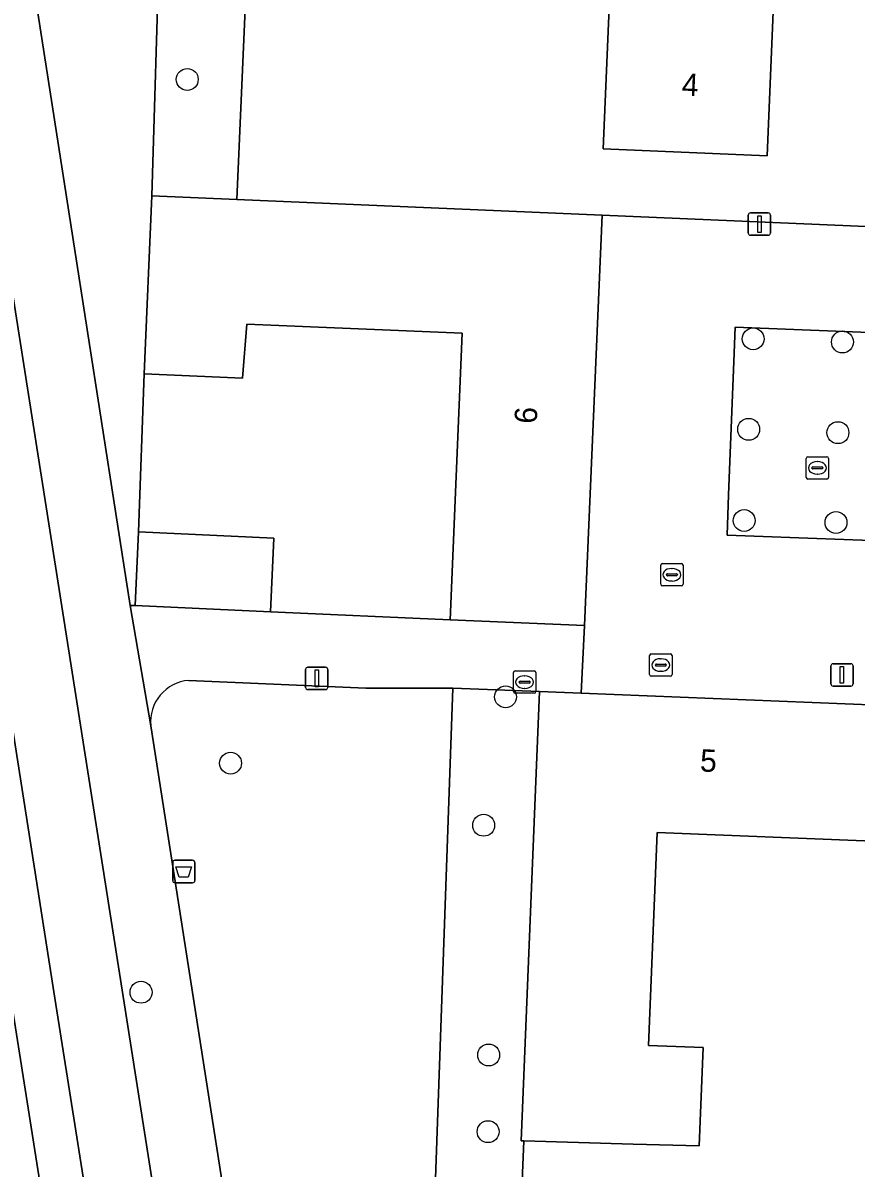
# Model space of a CAD drawing. Extents: x 160786 to 161429, y 386828 to 387485.
# Drawn here: x 160860.5 to 160897.7, y 387046.4 to 387097.5 of the extents above; entities that cross this region are included whole.
import ezdxf

# ---------------------------------------------------------------- set-up
doc = ezdxf.new("R2010")
doc.units = 0
for name, color, linetype in [('IMGEO_Afvalbak', 7, 'Continuous'), ('IMGEO_Berm_groen', 7, 'Continuous'), ('IMGEO_Boom', 7, 'Continuous'), ('IMGEO_Brandkraan', 7, 'Continuous'), ('IMGEO_Erf', 7, 'Continuous'), ('IMGEO_Fietspad_gesloten', 7, 'Continuous'), ('IMGEO_Groenvoorziening', 7, 'Continuous'), ('IMGEO_Kolk', 7, 'Continuous'), ('IMGEO_Lichtmast', 7, 'Continuous'), ('IMGEO_Muur', 7, 'Continuous'), ('IMGEO_Pand', 7, 'Continuous'), ('IMGEO_Pand_nummerreeks', 7, 'Continuous'), ('IMGEO_Parkeervlak_open', 7, 'Continuous'), ('IMGEO_Rijbaan_lokaal_gesloten', 7, 'Continuous'), ('IMGEO_Rijbaan_lokaal_open', 7, 'Continuous'), ('IMGEO_Rioolput', 7, 'Continuous'), ('IMGEO_Voetpad_open', 7, 'Continuous')]:
    doc.layers.add(name, color=color, linetype=linetype)

msp = doc.modelspace()

# ---------------------------------------------------------------- linework, layer by layer
at = {"layer": 'IMGEO_Afvalbak'}
for p, q in [((160867.172, 387059.23), (160867.172, 387060.03)), ((160867.172, 387060.03), (160867.172, 387059.23)), ((160867.272, 387060.13), (160868.062, 387060.13)), ((160868.062, 387060.13), (160867.272, 387060.13)), ((160868.162, 387060.03), (160868.162, 387059.23)), ((160868.162, 387059.23), (160868.162, 387060.03)), ((160868.062, 387059.13), (160867.272, 387059.13)), ((160867.272, 387059.13), (160868.062, 387059.13))]:
    msp.add_line(p, q, dxfattribs=at)
msp.add_lwpolyline([(160867.315, 387059.844), (160868.019, 387059.844), (160867.87, 387059.374), (160867.464, 387059.374), (160867.315, 387059.844)], dxfattribs=at)
for centre, start, end in [((160867.272, 387060.03), 90, 180), ((160867.272, 387060.03), 90, 180), ((160868.062, 387060.03), 0, 90), ((160868.062, 387060.03), 360, 90), ((160867.272, 387059.23), 180, 270), ((160867.272, 387059.23), 180, 270), ((160868.062, 387059.23), 270, 0), ((160868.062, 387059.23), 270, 0)]:
    msp.add_arc(centre, 0.1, start, end, dxfattribs=at)
at = {"layer": 'IMGEO_Berm_groen'}
for points in [[(160853.062, 387110.484), (160851.138, 387110.182), (160853.309, 387096.223), (160856.379, 387076.926), (160859.546, 387056.691), (160859.681, 387055.675), (160862.708, 387036.399), (160865.895, 387016.125), (160868.779, 386997.867), (160871.804, 386978.576), (160875.005, 386958.317), (160877.871, 386940.035), (160879.571, 386929.147)], [(160866.488, 387024.997), (160861.916, 387053.966), (160853.062, 387110.484)]]:
    msp.add_lwpolyline(points, dxfattribs=at)
at = {"layer": 'IMGEO_Boom'}
for centre in [(160867.823, 387095.012), (160893.083, 387083.423), (160897.069, 387083.286), (160892.882, 387079.384), (160896.868, 387079.235), (160892.681, 387075.307), (160896.781, 387075.221), (160882.032, 387067.431), (160869.757, 387064.469), (160881.056, 387061.696), (160865.761, 387054.236), (160881.277, 387051.435), (160881.252, 387048.007)]:
    msp.add_circle(centre, 0.489, dxfattribs=at)
at = {"layer": 'IMGEO_Brandkraan'}
for p, q in [((160888.461, 387068.427), (160888.461, 387069.279)), ((160888.536, 387069.353), (160889.388, 387069.353)), ((160889.462, 387069.279), (160889.462, 387068.427)), ((160888.72, 387068.847), (160888.72, 387068.859)), ((160889.158, 387068.81), (160888.76, 387068.81)), ((160888.763, 387068.896), (160889.161, 387068.896)), ((160888.949, 387069.133), (160888.974, 387069.133)), ((160889.204, 387068.859), (160889.204, 387068.847)), ((160889.388, 387068.353), (160888.536, 387068.353)), ((160888.972, 387068.573), (160888.947, 387068.573))]:
    msp.add_line(p, q, dxfattribs=at)
for points in [[(160888.461, 387068.427), (160888.461, 387069.279)], [(160888.536, 387069.353), (160889.388, 387069.353)], [(160889.462, 387069.279), (160889.462, 387068.427)], [(160889.388, 387068.353), (160888.536, 387068.353)]]:
    msp.add_lwpolyline(points, dxfattribs=at)
for centre, radius, start, end in [((160888.538, 387069.277), 0.0765, 91.552, 178.448), ((160888.538, 387069.277), 0.0765, 91.552, 178.448), ((160889.386, 387069.277), 0.0765, 1.552, 88.448), ((160889.386, 387069.277), 0.0765, 1.552, 88.448), ((160888.76, 387068.856), 0.0403, 85.8775, 175.7526), ((160888.757, 387068.846), 0.0366, 178.938, 274.7102), ((160889.161, 387068.853), 0.043, 264.8664, 352.4533), ((160889.165, 387068.858), 0.0386, 1.7309, 96.639), ((160888.538, 387068.429), 0.0765, 181.552, 268.448), ((160888.538, 387068.429), 0.0765, 181.552, 268.448), ((160889.386, 387068.429), 0.0765, 271.552, 358.448), ((160889.386, 387068.429), 0.0765, 271.552, 358.448)]:
    msp.add_arc(centre, radius, start, end, dxfattribs=at)
for centre, major_axis, ratio, start_param, end_param in [((160888.948, 387068.853), (-0.387, 0.002), 0.722429, 4.712389, 7.853982), ((160888.973, 387068.853), (-0.39, 0.002), 0.717154, 1.570796, 4.712389)]:
    msp.add_ellipse(centre, major_axis=major_axis, ratio=ratio, start_param=start_param, end_param=end_param, dxfattribs=at)
at = {"layer": 'IMGEO_Erf'}
for points in [[(160871.373, 387120.32), (160870.03, 387089.654), (160886.35, 387088.949), (160924.453, 387087.312), (160924.652, 387094.655), (160924.719, 387097.113), (160924.824, 387099.594)], [(160898.425, 387060.982), (160888.793, 387061.371), (160888.41, 387051.865), (160890.858, 387051.766), (160890.681, 387047.369), (160887.731, 387047.457), (160882.852, 387047.603), (160881.588, 387016.976), (160897.603, 387016.304), (160935.762, 387014.709)]]:
    msp.add_lwpolyline(points, dxfattribs=at)
for points in [[(160896.964, 387098.271), (160893.996, 387098.397), (160893.709, 387091.605), (160886.394, 387091.914), (160886.929, 387104.53), (160894.041, 387104.229), (160894.166, 387107.174), (160897.335, 387107.04)], [(160865.651, 387074.806), (160871.687, 387074.523), (160871.533, 387071.226), (160879.559, 387070.879), (160880.092, 387083.68), (160870.481, 387084.08), (160870.296, 387081.673), (160865.9, 387081.863)]]:
    msp.add_lwpolyline(points, close=True, dxfattribs=at)
at = {"layer": 'IMGEO_Fietspad_gesloten'}
for points in [[(160831.123, 387260.671), (160832.003, 387255.207), (160832.253, 387251.354), (160832.411, 387248.937), (160833.16, 387237.408), (160836.374, 387216.975), (160842.596, 387177.288), (160852.187, 387116.071), (160852.723, 387112.646), (160853.062, 387110.484), (160861.916, 387053.966), (160866.488, 387024.997)], [(160895.192, 386882.357), (160892.332, 386890.984), (160890.69, 386896.733), (160890.27, 386898.714), (160890.17, 386899.184), (160874.389, 386993.578), (160868.406, 387032.171), (160836.614, 387234.349), (160835.892, 387241.342), (160835.079, 387254.335)]]:
    msp.add_lwpolyline(points, dxfattribs=at)
at = {"layer": 'IMGEO_Groenvoorziening'}
for points in [[(160866.586, 387101.209), (160866.244, 387089.817), (160870.03, 387089.654), (160871.373, 387120.32), (160872.202, 387140.397), (160868.486, 387140.358)], [(160865.276, 387071.519), (160865.497, 387071.509), (160865.651, 387074.806), (160865.9, 387081.863), (160866.244, 387089.817), (160866.586, 387101.209), (160860.793, 387100.291)], [(160881.588, 387016.976), (160882.852, 387047.603), (160882.733, 387047.607), (160883.543, 387067.671), (160879.684, 387067.825), (160878.343, 387029.905), (160877.622, 387017.143)]]:
    msp.add_lwpolyline(points, close=True, dxfattribs=at)
msp.add_lwpolyline([(160866.195, 387066.141), (160872.018, 387028.888), (160878.343, 387029.905), (160879.684, 387067.825), (160875.793, 387067.825), (160867.891, 387068.164)], dxfattribs=at)
msp.add_arc((160868.034, 387066.322), 1.848, 94.4344, 185.6155, dxfattribs=at)
at = {"layer": 'IMGEO_Kolk'}
for p, q in [((160895.45, 387077.233), (160895.45, 387078.085)), ((160895.525, 387078.159), (160896.377, 387078.159)), ((160895.938, 387077.939), (160895.963, 387077.939)), ((160896.451, 387078.085), (160896.451, 387077.233)), ((160895.709, 387077.653), (160895.709, 387077.665)), ((160896.147, 387077.616), (160895.749, 387077.616)), ((160895.752, 387077.702), (160896.15, 387077.702)), ((160895.961, 387077.379), (160895.936, 387077.379)), ((160896.193, 387077.665), (160896.193, 387077.653)), ((160896.377, 387077.159), (160895.525, 387077.159))]:
    msp.add_line(p, q, dxfattribs=at)
for points in [[(160895.45, 387077.233), (160895.45, 387078.085)], [(160895.525, 387078.159), (160896.377, 387078.159)], [(160896.451, 387078.085), (160896.451, 387077.233)], [(160896.377, 387077.159), (160895.525, 387077.159)]]:
    msp.add_lwpolyline(points, dxfattribs=at)
for centre, radius, start, end in [((160895.527, 387078.083), 0.0765, 91.552, 178.448), ((160895.527, 387078.083), 0.0765, 91.552, 178.448), ((160896.375, 387078.083), 0.0765, 1.552, 88.448), ((160896.375, 387078.083), 0.0765, 1.552, 88.448), ((160895.749, 387077.662), 0.0403, 85.8775, 175.7526), ((160895.746, 387077.652), 0.0366, 178.938, 274.7102), ((160896.15, 387077.659), 0.043, 264.8664, 352.4533), ((160896.154, 387077.664), 0.0386, 1.7309, 96.639), ((160895.527, 387077.235), 0.0765, 181.552, 268.448), ((160895.527, 387077.235), 0.0765, 181.552, 268.448), ((160896.375, 387077.235), 0.0765, 271.552, 358.448), ((160896.375, 387077.235), 0.0765, 271.552, 358.448)]:
    msp.add_arc(centre, radius, start, end, dxfattribs=at)
for centre, major_axis, ratio, start_param, end_param in [((160895.937, 387077.659), (-0.387, 0.002), 0.722429, 4.712389, 7.853982), ((160895.962, 387077.659), (-0.39, 0.002), 0.717154, 1.570796, 4.712389)]:
    msp.add_ellipse(centre, major_axis=major_axis, ratio=ratio, start_param=start_param, end_param=end_param, dxfattribs=at)
at = {"layer": 'IMGEO_Lichtmast'}
for p, q in [((160892.866, 387088.149), (160892.866, 387088.949)), ((160892.866, 387088.949), (160892.866, 387088.149)), ((160892.966, 387089.049), (160893.756, 387089.049)), ((160893.756, 387089.049), (160892.966, 387089.049)), ((160893.856, 387088.949), (160893.856, 387088.149)), ((160893.856, 387088.149), (160893.856, 387088.949)), ((160893.756, 387088.049), (160892.966, 387088.049)), ((160892.966, 387088.049), (160893.756, 387088.049)), ((160873.108, 387067.857), (160873.108, 387068.657)), ((160873.108, 387068.657), (160873.108, 387067.857)), ((160873.208, 387068.757), (160873.998, 387068.757)), ((160873.998, 387068.757), (160873.208, 387068.757)), ((160874.098, 387068.657), (160874.098, 387067.857)), ((160874.098, 387067.857), (160874.098, 387068.657)), ((160896.553, 387068.014), (160896.553, 387068.814)), ((160896.553, 387068.814), (160896.553, 387068.014)), ((160896.653, 387068.914), (160897.443, 387068.914)), ((160897.443, 387068.914), (160896.653, 387068.914)), ((160897.543, 387068.814), (160897.543, 387068.014)), ((160897.543, 387068.014), (160897.543, 387068.814)), ((160873.998, 387067.757), (160873.208, 387067.757)), ((160873.208, 387067.757), (160873.998, 387067.757)), ((160897.443, 387067.914), (160896.653, 387067.914)), ((160896.653, 387067.914), (160897.443, 387067.914))]:
    msp.add_line(p, q, dxfattribs=at)
for points in [[(160893.286, 387088.924), (160893.436, 387088.924), (160893.436, 387088.174), (160893.286, 387088.174), (160893.286, 387088.924)], [(160896.973, 387068.789), (160897.123, 387068.789), (160897.123, 387068.039), (160896.973, 387068.039), (160896.973, 387068.789)], [(160873.528, 387068.632), (160873.678, 387068.632), (160873.678, 387067.882), (160873.528, 387067.882), (160873.528, 387068.632)]]:
    msp.add_lwpolyline(points, dxfattribs=at)
for centre, start, end in [((160892.966, 387088.949), 90, 180), ((160892.966, 387088.949), 90, 180), ((160893.756, 387088.949), 0, 90), ((160893.756, 387088.949), 360, 90), ((160892.966, 387088.149), 180, 270), ((160892.966, 387088.149), 180, 270), ((160893.756, 387088.149), 270, 0), ((160893.756, 387088.149), 270, 0), ((160873.208, 387068.657), 90, 180), ((160873.208, 387068.657), 90, 180), ((160873.998, 387068.657), 0, 90), ((160873.998, 387068.657), 360, 90), ((160896.653, 387068.814), 90, 180), ((160896.653, 387068.814), 90, 180), ((160897.443, 387068.814), 0, 90), ((160897.443, 387068.814), 360, 90), ((160873.208, 387067.857), 180, 270), ((160873.208, 387067.857), 180, 270), ((160873.998, 387067.857), 270, 0), ((160873.998, 387067.857), 270, 0), ((160896.653, 387068.014), 180, 270), ((160896.653, 387068.014), 180, 270), ((160897.443, 387068.014), 270, 0), ((160897.443, 387068.014), 270, 0)]:
    msp.add_arc(centre, 0.1, start, end, dxfattribs=at)
at = {"layer": 'IMGEO_Muur'}
for points in [[(160865.9, 387081.863), (160865.651, 387074.806)], [(160871.533, 387071.226), (160879.559, 387070.879)]]:
    msp.add_lwpolyline(points, dxfattribs=at)
at = {"layer": 'IMGEO_Pand'}
for points in [[(160893.996, 387098.397), (160896.964, 387098.271), (160897.335, 387107.04), (160894.166, 387107.174), (160894.041, 387104.229), (160886.929, 387104.53), (160886.394, 387091.914), (160893.709, 387091.605)], [(160885.558, 387070.62), (160886.35, 387088.949), (160870.03, 387089.654), (160866.244, 387089.817), (160865.9, 387081.863), (160870.296, 387081.673), (160870.481, 387084.08), (160880.092, 387083.68), (160879.559, 387070.879)], [(160871.533, 387071.226), (160871.687, 387074.523), (160865.651, 387074.806), (160865.497, 387071.509)], [(160883.543, 387067.671), (160882.733, 387047.607), (160882.852, 387047.603), (160887.731, 387047.457), (160890.681, 387047.369), (160890.858, 387051.766), (160888.41, 387051.865), (160888.793, 387061.371), (160898.425, 387060.982), (160898.469, 387062.065), (160898.67, 387067.06), (160885.404, 387067.596)]]:
    msp.add_lwpolyline(points, close=True, dxfattribs=at)
at = {"layer": 'IMGEO_Parkeervlak_open'}
msp.add_lwpolyline([(160921.048, 387081.254), (160921.106, 387082.794), (160892.287, 387083.947), (160892.225, 387082.407), (160891.99, 387076.457), (160891.919, 387074.654), (160920.761, 387073.576), (160920.823, 387075.234)], close=True, dxfattribs=at)
at = {"layer": 'IMGEO_Rijbaan_lokaal_gesloten'}
msp.add_lwpolyline([(160879.571, 386929.147), (160877.871, 386940.035), (160875.005, 386958.317), (160871.804, 386978.576), (160868.779, 386997.867), (160865.895, 387016.125), (160862.708, 387036.399), (160859.681, 387055.675), (160859.546, 387056.691), (160856.379, 387076.926), (160853.309, 387096.223), (160851.138, 387110.182)], dxfattribs=at)
at = {"layer": 'IMGEO_Rijbaan_lokaal_open'}
msp.add_lwpolyline([(160924.453, 387087.312), (160886.35, 387088.949), (160885.558, 387070.62), (160885.404, 387067.596), (160898.67, 387067.06)], dxfattribs=at)
msp.add_lwpolyline([(160920.823, 387075.234), (160920.761, 387073.576), (160891.919, 387074.654), (160891.99, 387076.457), (160892.225, 387082.407), (160892.287, 387083.947), (160921.106, 387082.794), (160921.048, 387081.254)], close=True, dxfattribs=at)
at = {"layer": 'IMGEO_Rioolput'}
for p, q in [((160888.957, 387072.461), (160888.957, 387073.313)), ((160889.032, 387073.387), (160889.884, 387073.387)), ((160889.958, 387073.313), (160889.958, 387072.461)), ((160889.216, 387072.881), (160889.216, 387072.893)), ((160889.654, 387072.844), (160889.256, 387072.844)), ((160889.259, 387072.93), (160889.657, 387072.93)), ((160889.445, 387073.167), (160889.47, 387073.167)), ((160889.7, 387072.893), (160889.7, 387072.881)), ((160889.884, 387072.387), (160889.032, 387072.387)), ((160889.468, 387072.607), (160889.443, 387072.607)), ((160882.382, 387067.665), (160882.382, 387068.517)), ((160882.457, 387068.591), (160883.309, 387068.591)), ((160882.684, 387068.134), (160883.082, 387068.134)), ((160882.87, 387068.371), (160882.895, 387068.371)), ((160883.383, 387068.517), (160883.383, 387067.665)), ((160882.641, 387068.085), (160882.641, 387068.097)), ((160883.079, 387068.048), (160882.681, 387068.048)), ((160882.893, 387067.811), (160882.868, 387067.811)), ((160883.125, 387068.097), (160883.125, 387068.085)), ((160883.309, 387067.591), (160882.457, 387067.591))]:
    msp.add_line(p, q, dxfattribs=at)
for points in [[(160888.957, 387072.461), (160888.957, 387073.313)], [(160889.032, 387073.387), (160889.884, 387073.387)], [(160889.958, 387073.313), (160889.958, 387072.461)], [(160889.884, 387072.387), (160889.032, 387072.387)], [(160882.382, 387067.665), (160882.382, 387068.517)], [(160882.457, 387068.591), (160883.309, 387068.591)], [(160883.383, 387068.517), (160883.383, 387067.665)], [(160883.309, 387067.591), (160882.457, 387067.591)]]:
    msp.add_lwpolyline(points, dxfattribs=at)
for centre, radius, start, end in [((160889.034, 387073.311), 0.0765, 91.552, 178.448), ((160889.034, 387073.311), 0.0765, 91.552, 178.448), ((160889.882, 387073.311), 0.0765, 1.552, 88.448), ((160889.882, 387073.311), 0.0765, 1.552, 88.448), ((160889.256, 387072.89), 0.0403, 85.8775, 175.7526), ((160889.253, 387072.88), 0.0366, 178.938, 274.7102), ((160889.657, 387072.887), 0.043, 264.8664, 352.4533), ((160889.661, 387072.892), 0.0386, 1.7309, 96.639), ((160889.034, 387072.463), 0.0765, 181.552, 268.448), ((160889.034, 387072.463), 0.0765, 181.552, 268.448), ((160889.882, 387072.463), 0.0765, 271.552, 358.448), ((160889.882, 387072.463), 0.0765, 271.552, 358.448), ((160882.459, 387068.515), 0.0765, 91.552, 178.448), ((160882.459, 387068.515), 0.0765, 91.552, 178.448), ((160882.681, 387068.094), 0.0403, 85.8775, 175.7526), ((160883.086, 387068.096), 0.0386, 1.7309, 96.639), ((160883.307, 387068.515), 0.0765, 1.552, 88.448), ((160883.307, 387068.515), 0.0765, 1.552, 88.448), ((160882.459, 387067.667), 0.0765, 181.552, 268.448), ((160882.459, 387067.667), 0.0765, 181.552, 268.448), ((160882.678, 387068.084), 0.0366, 178.938, 274.7102), ((160883.082, 387068.091), 0.043, 264.8664, 352.4533), ((160883.307, 387067.667), 0.0765, 271.552, 358.448), ((160883.307, 387067.667), 0.0765, 271.552, 358.448)]:
    msp.add_arc(centre, radius, start, end, dxfattribs=at)
for centre, major_axis, ratio, start_param, end_param in [((160889.444, 387072.887), (-0.387, 0.002), 0.722429, 4.712389, 7.853982), ((160889.469, 387072.887), (-0.39, 0.002), 0.717154, 1.570796, 4.712389), ((160882.869, 387068.091), (-0.387, 0.002), 0.722429, 4.712389, 7.853982), ((160882.894, 387068.091), (-0.39, 0.002), 0.717154, 1.570796, 4.712389)]:
    msp.add_ellipse(centre, major_axis=major_axis, ratio=ratio, start_param=start_param, end_param=end_param, dxfattribs=at)
at = {"layer": 'IMGEO_Voetpad_open'}
for points in [[(160835.079, 387254.335), (160835.892, 387241.342), (160836.614, 387234.349), (160868.406, 387032.171), (160874.389, 386993.578), (160890.17, 386899.184), (160890.27, 386898.714), (160890.69, 386896.733), (160892.332, 386890.984), (160895.192, 386882.357)], [(160894.345, 386893.433), (160893.879, 386895.647), (160893.47, 386897.821), (160893.178, 386900.21), (160892.82, 386902.33), (160892.761, 386902.682), (160889.526, 386921.865), (160888.698, 386926.241), (160885.382, 386946.825), (160883.927, 386955.541), (160877.451, 386994.335), (160876.715, 386998.837), (160872.018, 387028.888), (160866.195, 387066.141), (160865.276, 387071.519), (160860.793, 387100.291), (160854.76, 387139.009), (160853.962, 387144.085), (160850.173, 387168.324), (160843.436, 387211.425)], [(160885.558, 387070.62), (160879.559, 387070.879), (160871.533, 387071.226), (160865.497, 387071.509), (160865.276, 387071.519), (160866.195, 387066.141)], [(160867.891, 387068.164), (160875.793, 387067.825), (160879.684, 387067.825), (160883.543, 387067.671), (160885.404, 387067.596), (160885.558, 387070.62)]]:
    msp.add_lwpolyline(points, dxfattribs=at)
msp.add_arc((160868.034, 387066.322), 1.848, 94.4344, 185.6155, dxfattribs=at)

# ---------------------------------------------------------------- texts
at = {"layer": 'IMGEO_Pand_nummerreeks'}
for s, rotation, p in [('4', 357.5812, (160889.883, 387094.289)), ('6', 87.5258, (160883.425, 387079.619)), ('5', 357.687, (160890.699, 387064.099))]:
    msp.add_text(s, height=1, rotation=rotation, dxfattribs=at).set_placement(p)

doc.saveas('drawing.dxf')
